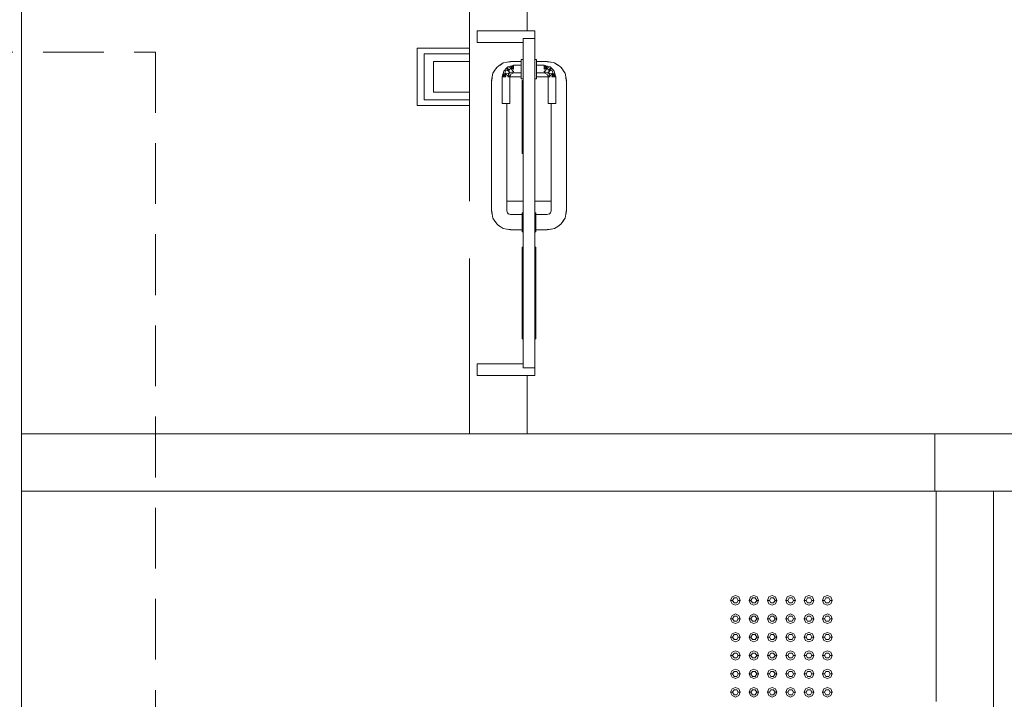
# Model space of a CAD drawing. Header units: millimetres. Extents: x 321 to 585, y -277 to 9.
# Tile 629 of 656: x 391.71 to 396.85, y -125.27 to -121.72. Entities that reach past the tile are written whole.
import ezdxf

# ---------------------------------------------------------------- set-up
doc = ezdxf.new("R2010")
doc.units = ezdxf.units.MM
doc.header["$MEASUREMENT"] = 0
doc.linetypes.add('HIDDEN2', pattern=[0.47625, 0.3175, -0.15875])
for name, color, linetype, lineweight in [('DI-Detalhes', 5, 'HIDDEN2', 9), ('IFC-Elemento construtivo genérico-Contorno', 253, 'Continuous', 5), ('IFC-Elemento terminal-Contorno', 253, 'Continuous', 5), ('IFC-Pilar-Contorno', 83, 'Continuous', 5), ('IFC-Porta-Contorno', 142, 'Continuous', 5), ('IFC-Viga-Contorno', 66, 'Continuous', 5)]:
    doc.layers.add(name, color=color, linetype=linetype, lineweight=lineweight)

msp = doc.modelspace()

# ---------------------------------------------------------------- linework, layer by layer
at = {"layer": 'DI-Detalhes'}
msp.add_lwpolyline([(386.5949, -121.8892), (392.42, -121.8892), (392.42, -129.5194), (386.5949, -129.5194), (386.5949, -121.8892)], dxfattribs=at)
at = {"layer": 'IFC-Elemento construtivo genérico-Contorno', "lineweight": 5}
for p, q in [((395.4244, -124.7546), (395.4317, -124.7369)), ((395.4317, -124.7369), (395.4494, -124.7296)), ((395.4344, -124.7546), (395.4419, -124.7416)), ((395.4419, -124.7416), (395.4569, -124.7416)), ((395.4494, -124.7296), (395.4671, -124.7369)), ((395.4569, -124.7416), (395.4644, -124.7546)), ((395.4671, -124.7369), (395.4744, -124.7546)), ((395.5204, -124.7546), (395.5277, -124.7369)), ((395.5277, -124.7369), (395.5454, -124.7296)), ((395.5304, -124.7546), (395.5379, -124.7416)), ((395.5379, -124.7416), (395.5529, -124.7416)), ((395.5454, -124.7296), (395.5631, -124.7369)), ((395.5529, -124.7416), (395.5604, -124.7546)), ((395.5631, -124.7369), (395.5704, -124.7546)), ((395.6164, -124.7546), (395.6237, -124.7369)), ((395.6237, -124.7369), (395.6414, -124.7296)), ((395.6264, -124.7546), (395.6339, -124.7416)), ((395.6339, -124.7416), (395.6489, -124.7416)), ((395.6414, -124.7296), (395.6591, -124.7369)), ((395.6489, -124.7416), (395.6564, -124.7546)), ((395.6591, -124.7369), (395.6664, -124.7546)), ((395.7124, -124.7546), (395.7197, -124.7369)), ((395.7197, -124.7369), (395.7374, -124.7296)), ((395.7224, -124.7546), (395.7299, -124.7416)), ((395.7299, -124.7416), (395.7449, -124.7416)), ((395.7374, -124.7296), (395.7551, -124.7369)), ((395.7449, -124.7416), (395.7524, -124.7546)), ((395.7551, -124.7369), (395.7624, -124.7546)), ((395.8084, -124.7546), (395.8157, -124.7369)), ((395.8157, -124.7369), (395.8334, -124.7296)), ((395.8184, -124.7546), (395.8259, -124.7416)), ((395.8259, -124.7416), (395.8409, -124.7416)), ((395.8334, -124.7296), (395.8511, -124.7369)), ((395.8409, -124.7416), (395.8484, -124.7546)), ((395.8511, -124.7369), (395.8584, -124.7546)), ((395.9044, -124.7546), (395.9117, -124.7369)), ((395.9117, -124.7369), (395.9294, -124.7296)), ((395.9144, -124.7546), (395.9219, -124.7416)), ((395.9219, -124.7416), (395.9369, -124.7416)), ((395.9294, -124.7296), (395.9471, -124.7369)), ((395.9369, -124.7416), (395.9444, -124.7546)), ((395.9471, -124.7369), (395.9544, -124.7546)), ((395.4244, -124.7546), (395.4344, -124.7546)), ((395.4244, -124.7546), (395.4317, -124.7723)), ((395.4317, -124.7723), (395.4494, -124.7796)), ((395.4344, -124.7546), (395.4419, -124.7676)), ((395.4419, -124.7676), (395.4569, -124.7676)), ((395.4494, -124.7796), (395.4671, -124.7723)), ((395.4569, -124.7676), (395.4644, -124.7546)), ((395.4644, -124.7546), (395.4744, -124.7546)), ((395.4671, -124.7723), (395.4744, -124.7546)), ((395.5204, -124.7546), (395.5304, -124.7546)), ((395.5204, -124.7546), (395.5277, -124.7723)), ((395.5277, -124.7723), (395.5454, -124.7796)), ((395.5304, -124.7546), (395.5379, -124.7676)), ((395.5379, -124.7676), (395.5529, -124.7676)), ((395.5454, -124.7796), (395.5631, -124.7723)), ((395.5529, -124.7676), (395.5604, -124.7546)), ((395.5604, -124.7546), (395.5704, -124.7546)), ((395.5631, -124.7723), (395.5704, -124.7546)), ((395.6164, -124.7546), (395.6264, -124.7546)), ((395.6164, -124.7546), (395.6237, -124.7723)), ((395.6237, -124.7723), (395.6414, -124.7796)), ((395.6264, -124.7546), (395.6339, -124.7676)), ((395.6339, -124.7676), (395.6489, -124.7676)), ((395.6414, -124.7796), (395.6591, -124.7723)), ((395.6489, -124.7676), (395.6564, -124.7546)), ((395.6564, -124.7546), (395.6664, -124.7546)), ((395.6591, -124.7723), (395.6664, -124.7546)), ((395.7124, -124.7546), (395.7224, -124.7546)), ((395.7124, -124.7546), (395.7197, -124.7723)), ((395.7197, -124.7723), (395.7374, -124.7796)), ((395.7224, -124.7546), (395.7299, -124.7676)), ((395.7299, -124.7676), (395.7449, -124.7676)), ((395.7374, -124.7796), (395.7551, -124.7723)), ((395.7449, -124.7676), (395.7524, -124.7546)), ((395.7524, -124.7546), (395.7624, -124.7546)), ((395.7551, -124.7723), (395.7624, -124.7546)), ((395.8084, -124.7546), (395.8184, -124.7546)), ((395.8084, -124.7546), (395.8157, -124.7723)), ((395.8157, -124.7723), (395.8334, -124.7796)), ((395.8184, -124.7546), (395.8259, -124.7676)), ((395.8259, -124.7676), (395.8409, -124.7676)), ((395.8334, -124.7796), (395.8511, -124.7723)), ((395.8409, -124.7676), (395.8484, -124.7546)), ((395.8484, -124.7546), (395.8584, -124.7546)), ((395.8511, -124.7723), (395.8584, -124.7546)), ((395.9044, -124.7546), (395.9144, -124.7546)), ((395.9044, -124.7546), (395.9117, -124.7723)), ((395.9117, -124.7723), (395.9294, -124.7796)), ((395.9144, -124.7546), (395.9219, -124.7676)), ((395.9219, -124.7676), (395.9369, -124.7676)), ((395.9294, -124.7796), (395.9471, -124.7723)), ((395.9369, -124.7676), (395.9444, -124.7546)), ((395.9444, -124.7546), (395.9544, -124.7546)), ((395.9471, -124.7723), (395.9544, -124.7546)), ((395.4244, -124.8506), (395.4317, -124.8329)), ((395.4244, -124.8506), (395.4344, -124.8506)), ((395.4244, -124.8506), (395.4317, -124.8683)), ((395.4317, -124.8329), (395.4494, -124.8256)), ((395.4344, -124.8506), (395.4419, -124.8376)), ((395.4344, -124.8506), (395.4419, -124.8636)), ((395.4419, -124.8376), (395.4569, -124.8376)), ((395.4494, -124.8256), (395.4671, -124.8329)), ((395.4569, -124.8376), (395.4644, -124.8506)), ((395.4569, -124.8636), (395.4644, -124.8506)), ((395.4644, -124.8506), (395.4744, -124.8506)), ((395.4671, -124.8329), (395.4744, -124.8506)), ((395.4671, -124.8683), (395.4744, -124.8506)), ((395.5204, -124.8506), (395.5277, -124.8329)), ((395.5204, -124.8506), (395.5304, -124.8506)), ((395.5204, -124.8506), (395.5277, -124.8683)), ((395.5277, -124.8329), (395.5454, -124.8256)), ((395.5304, -124.8506), (395.5379, -124.8376)), ((395.5304, -124.8506), (395.5379, -124.8636)), ((395.5379, -124.8376), (395.5529, -124.8376)), ((395.5454, -124.8256), (395.5631, -124.8329)), ((395.5529, -124.8376), (395.5604, -124.8506)), ((395.5529, -124.8636), (395.5604, -124.8506)), ((395.5604, -124.8506), (395.5704, -124.8506)), ((395.5631, -124.8329), (395.5704, -124.8506)), ((395.5631, -124.8683), (395.5704, -124.8506)), ((395.6164, -124.8506), (395.6237, -124.8329)), ((395.6164, -124.8506), (395.6264, -124.8506)), ((395.6164, -124.8506), (395.6237, -124.8683)), ((395.6237, -124.8329), (395.6414, -124.8256)), ((395.6264, -124.8506), (395.6339, -124.8376)), ((395.6264, -124.8506), (395.6339, -124.8636)), ((395.6339, -124.8376), (395.6489, -124.8376)), ((395.6414, -124.8256), (395.6591, -124.8329)), ((395.6489, -124.8376), (395.6564, -124.8506)), ((395.6489, -124.8636), (395.6564, -124.8506)), ((395.6564, -124.8506), (395.6664, -124.8506)), ((395.6591, -124.8329), (395.6664, -124.8506)), ((395.6591, -124.8683), (395.6664, -124.8506)), ((395.7124, -124.8506), (395.7197, -124.8329)), ((395.7124, -124.8506), (395.7224, -124.8506)), ((395.7124, -124.8506), (395.7197, -124.8683)), ((395.7197, -124.8329), (395.7374, -124.8256)), ((395.7224, -124.8506), (395.7299, -124.8376)), ((395.7224, -124.8506), (395.7299, -124.8636)), ((395.7299, -124.8376), (395.7449, -124.8376)), ((395.7374, -124.8256), (395.7551, -124.8329)), ((395.7449, -124.8376), (395.7524, -124.8506)), ((395.7449, -124.8636), (395.7524, -124.8506)), ((395.7524, -124.8506), (395.7624, -124.8506)), ((395.7551, -124.8329), (395.7624, -124.8506)), ((395.7551, -124.8683), (395.7624, -124.8506)), ((395.8084, -124.8506), (395.8157, -124.8329)), ((395.8084, -124.8506), (395.8184, -124.8506)), ((395.8084, -124.8506), (395.8157, -124.8683)), ((395.8157, -124.8329), (395.8334, -124.8256)), ((395.8184, -124.8506), (395.8259, -124.8376)), ((395.8184, -124.8506), (395.8259, -124.8636)), ((395.8259, -124.8376), (395.8409, -124.8376)), ((395.8334, -124.8256), (395.8511, -124.8329)), ((395.8409, -124.8376), (395.8484, -124.8506)), ((395.8409, -124.8636), (395.8484, -124.8506)), ((395.8484, -124.8506), (395.8584, -124.8506)), ((395.8511, -124.8329), (395.8584, -124.8506)), ((395.8511, -124.8683), (395.8584, -124.8506)), ((395.9044, -124.8506), (395.9117, -124.8329)), ((395.9044, -124.8506), (395.9144, -124.8506)), ((395.9044, -124.8506), (395.9117, -124.8683)), ((395.9117, -124.8329), (395.9294, -124.8256)), ((395.9144, -124.8506), (395.9219, -124.8376)), ((395.9144, -124.8506), (395.9219, -124.8636)), ((395.9219, -124.8376), (395.9369, -124.8376)), ((395.9294, -124.8256), (395.9471, -124.8329)), ((395.9369, -124.8376), (395.9444, -124.8506)), ((395.9369, -124.8636), (395.9444, -124.8506)), ((395.9444, -124.8506), (395.9544, -124.8506)), ((395.9471, -124.8329), (395.9544, -124.8506)), ((395.9471, -124.8683), (395.9544, -124.8506)), ((395.4317, -124.8683), (395.4494, -124.8756)), ((395.4419, -124.8636), (395.4569, -124.8636)), ((395.4494, -124.8756), (395.4671, -124.8683)), ((395.5277, -124.8683), (395.5454, -124.8756)), ((395.5379, -124.8636), (395.5529, -124.8636)), ((395.5454, -124.8756), (395.5631, -124.8683)), ((395.6237, -124.8683), (395.6414, -124.8756)), ((395.6339, -124.8636), (395.6489, -124.8636)), ((395.6414, -124.8756), (395.6591, -124.8683)), ((395.7197, -124.8683), (395.7374, -124.8756)), ((395.7299, -124.8636), (395.7449, -124.8636)), ((395.7374, -124.8756), (395.7551, -124.8683)), ((395.8157, -124.8683), (395.8334, -124.8756)), ((395.8259, -124.8636), (395.8409, -124.8636)), ((395.8334, -124.8756), (395.8511, -124.8683)), ((395.9117, -124.8683), (395.9294, -124.8756)), ((395.9219, -124.8636), (395.9369, -124.8636)), ((395.9294, -124.8756), (395.9471, -124.8683)), ((395.4244, -124.9466), (395.4317, -124.9289)), ((395.4244, -124.9466), (395.4344, -124.9466)), ((395.4244, -124.9466), (395.4317, -124.9643)), ((395.4317, -124.9289), (395.4494, -124.9216)), ((395.4344, -124.9466), (395.4419, -124.9336)), ((395.4344, -124.9466), (395.4419, -124.9596)), ((395.4419, -124.9336), (395.4569, -124.9336)), ((395.4494, -124.9216), (395.4671, -124.9289)), ((395.4569, -124.9336), (395.4644, -124.9466)), ((395.4569, -124.9596), (395.4644, -124.9466)), ((395.4644, -124.9466), (395.4744, -124.9466)), ((395.4671, -124.9289), (395.4744, -124.9466)), ((395.4671, -124.9643), (395.4744, -124.9466)), ((395.5204, -124.9466), (395.5277, -124.9289)), ((395.5204, -124.9466), (395.5304, -124.9466)), ((395.5204, -124.9466), (395.5277, -124.9643)), ((395.5277, -124.9289), (395.5454, -124.9216)), ((395.5304, -124.9466), (395.5379, -124.9336)), ((395.5304, -124.9466), (395.5379, -124.9596)), ((395.5379, -124.9336), (395.5529, -124.9336)), ((395.5454, -124.9216), (395.5631, -124.9289)), ((395.5529, -124.9336), (395.5604, -124.9466)), ((395.5529, -124.9596), (395.5604, -124.9466)), ((395.5604, -124.9466), (395.5704, -124.9466)), ((395.5631, -124.9289), (395.5704, -124.9466)), ((395.5631, -124.9643), (395.5704, -124.9466)), ((395.6164, -124.9466), (395.6237, -124.9289)), ((395.6164, -124.9466), (395.6264, -124.9466)), ((395.6164, -124.9466), (395.6237, -124.9643)), ((395.6237, -124.9289), (395.6414, -124.9216)), ((395.6264, -124.9466), (395.6339, -124.9336)), ((395.6264, -124.9466), (395.6339, -124.9596)), ((395.6339, -124.9336), (395.6489, -124.9336)), ((395.6414, -124.9216), (395.6591, -124.9289)), ((395.6489, -124.9336), (395.6564, -124.9466)), ((395.6489, -124.9596), (395.6564, -124.9466)), ((395.6564, -124.9466), (395.6664, -124.9466)), ((395.6591, -124.9289), (395.6664, -124.9466)), ((395.6591, -124.9643), (395.6664, -124.9466)), ((395.7124, -124.9466), (395.7197, -124.9289)), ((395.7124, -124.9466), (395.7224, -124.9466)), ((395.7124, -124.9466), (395.7197, -124.9643)), ((395.7197, -124.9289), (395.7374, -124.9216)), ((395.7224, -124.9466), (395.7299, -124.9336)), ((395.7224, -124.9466), (395.7299, -124.9596)), ((395.7299, -124.9336), (395.7449, -124.9336)), ((395.7374, -124.9216), (395.7551, -124.9289)), ((395.7449, -124.9336), (395.7524, -124.9466)), ((395.7449, -124.9596), (395.7524, -124.9466)), ((395.7524, -124.9466), (395.7624, -124.9466)), ((395.7551, -124.9289), (395.7624, -124.9466)), ((395.7551, -124.9643), (395.7624, -124.9466)), ((395.8084, -124.9466), (395.8157, -124.9289)), ((395.8084, -124.9466), (395.8184, -124.9466)), ((395.8084, -124.9466), (395.8157, -124.9643)), ((395.8157, -124.9289), (395.8334, -124.9216)), ((395.8184, -124.9466), (395.8259, -124.9336)), ((395.8184, -124.9466), (395.8259, -124.9596)), ((395.8259, -124.9336), (395.8409, -124.9336)), ((395.8334, -124.9216), (395.8511, -124.9289)), ((395.8409, -124.9336), (395.8484, -124.9466)), ((395.8409, -124.9596), (395.8484, -124.9466)), ((395.8484, -124.9466), (395.8584, -124.9466)), ((395.8511, -124.9289), (395.8584, -124.9466)), ((395.8511, -124.9643), (395.8584, -124.9466)), ((395.9044, -124.9466), (395.9117, -124.9289)), ((395.9044, -124.9466), (395.9144, -124.9466)), ((395.9044, -124.9466), (395.9117, -124.9643)), ((395.9117, -124.9289), (395.9294, -124.9216)), ((395.9144, -124.9466), (395.9219, -124.9336)), ((395.9144, -124.9466), (395.9219, -124.9596)), ((395.9219, -124.9336), (395.9369, -124.9336)), ((395.9294, -124.9216), (395.9471, -124.9289)), ((395.9369, -124.9336), (395.9444, -124.9466)), ((395.9369, -124.9596), (395.9444, -124.9466)), ((395.9444, -124.9466), (395.9544, -124.9466)), ((395.9471, -124.9289), (395.9544, -124.9466)), ((395.9471, -124.9643), (395.9544, -124.9466)), ((395.4317, -124.9643), (395.4494, -124.9716)), ((395.4419, -124.9596), (395.4569, -124.9596)), ((395.4494, -124.9716), (395.4671, -124.9643)), ((395.5277, -124.9643), (395.5454, -124.9716)), ((395.5379, -124.9596), (395.5529, -124.9596)), ((395.5454, -124.9716), (395.5631, -124.9643)), ((395.6237, -124.9643), (395.6414, -124.9716)), ((395.6339, -124.9596), (395.6489, -124.9596)), ((395.6414, -124.9716), (395.6591, -124.9643)), ((395.7197, -124.9643), (395.7374, -124.9716)), ((395.7299, -124.9596), (395.7449, -124.9596)), ((395.7374, -124.9716), (395.7551, -124.9643)), ((395.8157, -124.9643), (395.8334, -124.9716)), ((395.8259, -124.9596), (395.8409, -124.9596)), ((395.8334, -124.9716), (395.8511, -124.9643)), ((395.9117, -124.9643), (395.9294, -124.9716)), ((395.9219, -124.9596), (395.9369, -124.9596)), ((395.9294, -124.9716), (395.9471, -124.9643)), ((395.4244, -125.0426), (395.4317, -125.0249)), ((395.4244, -125.0426), (395.4344, -125.0426)), ((395.4244, -125.0426), (395.4317, -125.0603)), ((395.4317, -125.0249), (395.4494, -125.0176)), ((395.4344, -125.0426), (395.4419, -125.0296)), ((395.4344, -125.0426), (395.4419, -125.0556)), ((395.4419, -125.0296), (395.4569, -125.0296)), ((395.4419, -125.0556), (395.4569, -125.0556)), ((395.4494, -125.0176), (395.4671, -125.0249)), ((395.4569, -125.0296), (395.4644, -125.0426)), ((395.4569, -125.0556), (395.4644, -125.0426)), ((395.4644, -125.0426), (395.4744, -125.0426)), ((395.4671, -125.0249), (395.4744, -125.0426)), ((395.4671, -125.0603), (395.4744, -125.0426)), ((395.5204, -125.0426), (395.5277, -125.0249)), ((395.5204, -125.0426), (395.5304, -125.0426)), ((395.5204, -125.0426), (395.5277, -125.0603)), ((395.5277, -125.0249), (395.5454, -125.0176)), ((395.5304, -125.0426), (395.5379, -125.0296)), ((395.5304, -125.0426), (395.5379, -125.0556)), ((395.5379, -125.0296), (395.5529, -125.0296)), ((395.5379, -125.0556), (395.5529, -125.0556)), ((395.5454, -125.0176), (395.5631, -125.0249)), ((395.5529, -125.0296), (395.5604, -125.0426)), ((395.5529, -125.0556), (395.5604, -125.0426)), ((395.5604, -125.0426), (395.5704, -125.0426)), ((395.5631, -125.0249), (395.5704, -125.0426)), ((395.5631, -125.0603), (395.5704, -125.0426)), ((395.6164, -125.0426), (395.6237, -125.0249)), ((395.6164, -125.0426), (395.6264, -125.0426)), ((395.6164, -125.0426), (395.6237, -125.0603)), ((395.6237, -125.0249), (395.6414, -125.0176)), ((395.6264, -125.0426), (395.6339, -125.0296)), ((395.6264, -125.0426), (395.6339, -125.0556)), ((395.6339, -125.0296), (395.6489, -125.0296)), ((395.6339, -125.0556), (395.6489, -125.0556)), ((395.6414, -125.0176), (395.6591, -125.0249)), ((395.6489, -125.0296), (395.6564, -125.0426)), ((395.6489, -125.0556), (395.6564, -125.0426)), ((395.6564, -125.0426), (395.6664, -125.0426)), ((395.6591, -125.0249), (395.6664, -125.0426)), ((395.6591, -125.0603), (395.6664, -125.0426)), ((395.7124, -125.0426), (395.7197, -125.0249)), ((395.7124, -125.0426), (395.7224, -125.0426)), ((395.7124, -125.0426), (395.7197, -125.0603)), ((395.7197, -125.0249), (395.7374, -125.0176)), ((395.7224, -125.0426), (395.7299, -125.0296)), ((395.7224, -125.0426), (395.7299, -125.0556)), ((395.7299, -125.0296), (395.7449, -125.0296)), ((395.7299, -125.0556), (395.7449, -125.0556)), ((395.7374, -125.0176), (395.7551, -125.0249)), ((395.7449, -125.0296), (395.7524, -125.0426)), ((395.7449, -125.0556), (395.7524, -125.0426)), ((395.7524, -125.0426), (395.7624, -125.0426)), ((395.7551, -125.0249), (395.7624, -125.0426)), ((395.7551, -125.0603), (395.7624, -125.0426)), ((395.8084, -125.0426), (395.8157, -125.0249)), ((395.8084, -125.0426), (395.8184, -125.0426)), ((395.8084, -125.0426), (395.8157, -125.0603)), ((395.8157, -125.0249), (395.8334, -125.0176)), ((395.8184, -125.0426), (395.8259, -125.0296)), ((395.8184, -125.0426), (395.8259, -125.0556)), ((395.8259, -125.0296), (395.8409, -125.0296)), ((395.8259, -125.0556), (395.8409, -125.0556)), ((395.8334, -125.0176), (395.8511, -125.0249)), ((395.8409, -125.0296), (395.8484, -125.0426)), ((395.8409, -125.0556), (395.8484, -125.0426)), ((395.8484, -125.0426), (395.8584, -125.0426)), ((395.8511, -125.0249), (395.8584, -125.0426)), ((395.8511, -125.0603), (395.8584, -125.0426)), ((395.9044, -125.0426), (395.9117, -125.0249)), ((395.9044, -125.0426), (395.9144, -125.0426)), ((395.9044, -125.0426), (395.9117, -125.0603)), ((395.9117, -125.0249), (395.9294, -125.0176)), ((395.9144, -125.0426), (395.9219, -125.0296)), ((395.9144, -125.0426), (395.9219, -125.0556)), ((395.9219, -125.0296), (395.9369, -125.0296)), ((395.9219, -125.0556), (395.9369, -125.0556)), ((395.9294, -125.0176), (395.9471, -125.0249)), ((395.9369, -125.0296), (395.9444, -125.0426)), ((395.9369, -125.0556), (395.9444, -125.0426)), ((395.9444, -125.0426), (395.9544, -125.0426)), ((395.9471, -125.0249), (395.9544, -125.0426)), ((395.9471, -125.0603), (395.9544, -125.0426)), ((395.4317, -125.0603), (395.4494, -125.0676)), ((395.4494, -125.0676), (395.4671, -125.0603)), ((395.5277, -125.0603), (395.5454, -125.0676)), ((395.5454, -125.0676), (395.5631, -125.0603)), ((395.6237, -125.0603), (395.6414, -125.0676)), ((395.6414, -125.0676), (395.6591, -125.0603)), ((395.7197, -125.0603), (395.7374, -125.0676)), ((395.7374, -125.0676), (395.7551, -125.0603)), ((395.8157, -125.0603), (395.8334, -125.0676)), ((395.8334, -125.0676), (395.8511, -125.0603)), ((395.9117, -125.0603), (395.9294, -125.0676)), ((395.9294, -125.0676), (395.9471, -125.0603)), ((395.4244, -125.1386), (395.4317, -125.1209)), ((395.4244, -125.1386), (395.4344, -125.1386)), ((395.4244, -125.1386), (395.4317, -125.1563)), ((395.4317, -125.1209), (395.4494, -125.1136)), ((395.4317, -125.1563), (395.4494, -125.1636)), ((395.4344, -125.1386), (395.4419, -125.1256)), ((395.4344, -125.1386), (395.4419, -125.1516)), ((395.4419, -125.1256), (395.4569, -125.1256)), ((395.4419, -125.1516), (395.4569, -125.1516)), ((395.4494, -125.1136), (395.4671, -125.1209)), ((395.4494, -125.1636), (395.4671, -125.1563)), ((395.4569, -125.1256), (395.4644, -125.1386)), ((395.4569, -125.1516), (395.4644, -125.1386)), ((395.4644, -125.1386), (395.4744, -125.1386)), ((395.4671, -125.1209), (395.4744, -125.1386)), ((395.4671, -125.1563), (395.4744, -125.1386)), ((395.5204, -125.1386), (395.5277, -125.1209)), ((395.5204, -125.1386), (395.5304, -125.1386)), ((395.5204, -125.1386), (395.5277, -125.1563)), ((395.5277, -125.1209), (395.5454, -125.1136)), ((395.5277, -125.1563), (395.5454, -125.1636)), ((395.5304, -125.1386), (395.5379, -125.1256)), ((395.5304, -125.1386), (395.5379, -125.1516)), ((395.5379, -125.1256), (395.5529, -125.1256)), ((395.5379, -125.1516), (395.5529, -125.1516)), ((395.5454, -125.1136), (395.5631, -125.1209)), ((395.5454, -125.1636), (395.5631, -125.1563)), ((395.5529, -125.1256), (395.5604, -125.1386)), ((395.5529, -125.1516), (395.5604, -125.1386)), ((395.5604, -125.1386), (395.5704, -125.1386)), ((395.5631, -125.1209), (395.5704, -125.1386)), ((395.5631, -125.1563), (395.5704, -125.1386)), ((395.6164, -125.1386), (395.6237, -125.1209)), ((395.6164, -125.1386), (395.6264, -125.1386)), ((395.6164, -125.1386), (395.6237, -125.1563)), ((395.6237, -125.1209), (395.6414, -125.1136)), ((395.6237, -125.1563), (395.6414, -125.1636)), ((395.6264, -125.1386), (395.6339, -125.1256)), ((395.6264, -125.1386), (395.6339, -125.1516)), ((395.6339, -125.1256), (395.6489, -125.1256)), ((395.6339, -125.1516), (395.6489, -125.1516)), ((395.6414, -125.1136), (395.6591, -125.1209)), ((395.6414, -125.1636), (395.6591, -125.1563)), ((395.6489, -125.1256), (395.6564, -125.1386)), ((395.6489, -125.1516), (395.6564, -125.1386)), ((395.6564, -125.1386), (395.6664, -125.1386)), ((395.6591, -125.1209), (395.6664, -125.1386)), ((395.6591, -125.1563), (395.6664, -125.1386)), ((395.7124, -125.1386), (395.7197, -125.1209)), ((395.7124, -125.1386), (395.7224, -125.1386)), ((395.7124, -125.1386), (395.7197, -125.1563)), ((395.7197, -125.1209), (395.7374, -125.1136)), ((395.7197, -125.1563), (395.7374, -125.1636)), ((395.7224, -125.1386), (395.7299, -125.1256)), ((395.7224, -125.1386), (395.7299, -125.1516)), ((395.7299, -125.1256), (395.7449, -125.1256)), ((395.7299, -125.1516), (395.7449, -125.1516)), ((395.7374, -125.1136), (395.7551, -125.1209)), ((395.7374, -125.1636), (395.7551, -125.1563)), ((395.7449, -125.1256), (395.7524, -125.1386)), ((395.7449, -125.1516), (395.7524, -125.1386)), ((395.7524, -125.1386), (395.7624, -125.1386)), ((395.7551, -125.1209), (395.7624, -125.1386)), ((395.7551, -125.1563), (395.7624, -125.1386)), ((395.8084, -125.1386), (395.8157, -125.1209)), ((395.8084, -125.1386), (395.8184, -125.1386)), ((395.8084, -125.1386), (395.8157, -125.1563)), ((395.8157, -125.1209), (395.8334, -125.1136)), ((395.8157, -125.1563), (395.8334, -125.1636)), ((395.8184, -125.1386), (395.8259, -125.1256)), ((395.8184, -125.1386), (395.8259, -125.1516)), ((395.8259, -125.1256), (395.8409, -125.1256)), ((395.8259, -125.1516), (395.8409, -125.1516)), ((395.8334, -125.1136), (395.8511, -125.1209)), ((395.8334, -125.1636), (395.8511, -125.1563)), ((395.8409, -125.1256), (395.8484, -125.1386)), ((395.8409, -125.1516), (395.8484, -125.1386)), ((395.8484, -125.1386), (395.8584, -125.1386)), ((395.8511, -125.1209), (395.8584, -125.1386)), ((395.8511, -125.1563), (395.8584, -125.1386)), ((395.9044, -125.1386), (395.9117, -125.1209)), ((395.9044, -125.1386), (395.9144, -125.1386)), ((395.9044, -125.1386), (395.9117, -125.1563)), ((395.9117, -125.1209), (395.9294, -125.1136)), ((395.9117, -125.1563), (395.9294, -125.1636)), ((395.9144, -125.1386), (395.9219, -125.1256)), ((395.9144, -125.1386), (395.9219, -125.1516)), ((395.9219, -125.1256), (395.9369, -125.1256)), ((395.9219, -125.1516), (395.9369, -125.1516)), ((395.9294, -125.1136), (395.9471, -125.1209)), ((395.9294, -125.1636), (395.9471, -125.1563)), ((395.9369, -125.1256), (395.9444, -125.1386)), ((395.9369, -125.1516), (395.9444, -125.1386)), ((395.9444, -125.1386), (395.9544, -125.1386)), ((395.9471, -125.1209), (395.9544, -125.1386)), ((395.9471, -125.1563), (395.9544, -125.1386)), ((395.4317, -125.2169), (395.4494, -125.2096)), ((395.4494, -125.2096), (395.4671, -125.2169)), ((395.5277, -125.2169), (395.5454, -125.2096)), ((395.5454, -125.2096), (395.5631, -125.2169)), ((395.6237, -125.2169), (395.6414, -125.2096)), ((395.6414, -125.2096), (395.6591, -125.2169)), ((395.7197, -125.2169), (395.7374, -125.2096)), ((395.7374, -125.2096), (395.7551, -125.2169)), ((395.8157, -125.2169), (395.8334, -125.2096)), ((395.8334, -125.2096), (395.8511, -125.2169)), ((395.9117, -125.2169), (395.9294, -125.2096)), ((395.9294, -125.2096), (395.9471, -125.2169)), ((395.4244, -125.2346), (395.4317, -125.2169)), ((395.4244, -125.2346), (395.4344, -125.2346)), ((395.4244, -125.2346), (395.4317, -125.2523)), ((395.4317, -125.2523), (395.4494, -125.2596)), ((395.4344, -125.2346), (395.4419, -125.2216)), ((395.4344, -125.2346), (395.4419, -125.2476)), ((395.4419, -125.2216), (395.4569, -125.2216)), ((395.4419, -125.2476), (395.4569, -125.2476)), ((395.4494, -125.2596), (395.4671, -125.2523)), ((395.4569, -125.2216), (395.4644, -125.2346)), ((395.4569, -125.2476), (395.4644, -125.2346)), ((395.4644, -125.2346), (395.4744, -125.2346)), ((395.4671, -125.2169), (395.4744, -125.2346)), ((395.4671, -125.2523), (395.4744, -125.2346)), ((395.5204, -125.2346), (395.5277, -125.2169)), ((395.5204, -125.2346), (395.5304, -125.2346)), ((395.5204, -125.2346), (395.5277, -125.2523)), ((395.5277, -125.2523), (395.5454, -125.2596)), ((395.5304, -125.2346), (395.5379, -125.2216)), ((395.5304, -125.2346), (395.5379, -125.2476)), ((395.5379, -125.2216), (395.5529, -125.2216)), ((395.5379, -125.2476), (395.5529, -125.2476)), ((395.5454, -125.2596), (395.5631, -125.2523)), ((395.5529, -125.2216), (395.5604, -125.2346)), ((395.5529, -125.2476), (395.5604, -125.2346)), ((395.5604, -125.2346), (395.5704, -125.2346)), ((395.5631, -125.2169), (395.5704, -125.2346)), ((395.5631, -125.2523), (395.5704, -125.2346)), ((395.6164, -125.2346), (395.6237, -125.2169)), ((395.6164, -125.2346), (395.6264, -125.2346)), ((395.6164, -125.2346), (395.6237, -125.2523)), ((395.6237, -125.2523), (395.6414, -125.2596)), ((395.6264, -125.2346), (395.6339, -125.2216)), ((395.6264, -125.2346), (395.6339, -125.2476)), ((395.6339, -125.2216), (395.6489, -125.2216)), ((395.6339, -125.2476), (395.6489, -125.2476)), ((395.6414, -125.2596), (395.6591, -125.2523)), ((395.6489, -125.2216), (395.6564, -125.2346)), ((395.6489, -125.2476), (395.6564, -125.2346)), ((395.6564, -125.2346), (395.6664, -125.2346)), ((395.6591, -125.2169), (395.6664, -125.2346)), ((395.6591, -125.2523), (395.6664, -125.2346)), ((395.7124, -125.2346), (395.7197, -125.2169)), ((395.7124, -125.2346), (395.7224, -125.2346)), ((395.7124, -125.2346), (395.7197, -125.2523)), ((395.7197, -125.2523), (395.7374, -125.2596)), ((395.7224, -125.2346), (395.7299, -125.2216)), ((395.7224, -125.2346), (395.7299, -125.2476)), ((395.7299, -125.2216), (395.7449, -125.2216)), ((395.7299, -125.2476), (395.7449, -125.2476)), ((395.7374, -125.2596), (395.7551, -125.2523)), ((395.7449, -125.2216), (395.7524, -125.2346)), ((395.7449, -125.2476), (395.7524, -125.2346)), ((395.7524, -125.2346), (395.7624, -125.2346)), ((395.7551, -125.2169), (395.7624, -125.2346)), ((395.7551, -125.2523), (395.7624, -125.2346)), ((395.8084, -125.2346), (395.8157, -125.2169)), ((395.8084, -125.2346), (395.8184, -125.2346)), ((395.8084, -125.2346), (395.8157, -125.2523)), ((395.8157, -125.2523), (395.8334, -125.2596)), ((395.8184, -125.2346), (395.8259, -125.2216)), ((395.8184, -125.2346), (395.8259, -125.2476)), ((395.8259, -125.2216), (395.8409, -125.2216)), ((395.8259, -125.2476), (395.8409, -125.2476)), ((395.8334, -125.2596), (395.8511, -125.2523)), ((395.8409, -125.2216), (395.8484, -125.2346)), ((395.8409, -125.2476), (395.8484, -125.2346)), ((395.8484, -125.2346), (395.8584, -125.2346)), ((395.8511, -125.2169), (395.8584, -125.2346)), ((395.8511, -125.2523), (395.8584, -125.2346)), ((395.9044, -125.2346), (395.9117, -125.2169)), ((395.9044, -125.2346), (395.9144, -125.2346)), ((395.9044, -125.2346), (395.9117, -125.2523)), ((395.9117, -125.2523), (395.9294, -125.2596)), ((395.9144, -125.2346), (395.9219, -125.2216)), ((395.9144, -125.2346), (395.9219, -125.2476)), ((395.9219, -125.2216), (395.9369, -125.2216)), ((395.9219, -125.2476), (395.9369, -125.2476)), ((395.9294, -125.2596), (395.9471, -125.2523)), ((395.9369, -125.2216), (395.9444, -125.2346)), ((395.9369, -125.2476), (395.9444, -125.2346)), ((395.9444, -125.2346), (395.9544, -125.2346)), ((395.9471, -125.2169), (395.9544, -125.2346)), ((395.9471, -125.2523), (395.9544, -125.2346))]:
    msp.add_line(p, q, dxfattribs=at)
at = {"layer": 'IFC-Elemento terminal-Contorno', "color": 7, "lineweight": 5}
for p, q in [((393.788, -122.1684), (393.788, -121.8684)), ((393.788, -121.8684), (394.0609, -121.8684)), ((393.823, -122.1384), (393.823, -121.8984)), ((393.823, -121.8984), (394.0609, -121.8984)), ((393.873, -122.0984), (393.873, -121.9384)), ((393.873, -121.9384), (394.0609, -121.9384)), ((393.873, -122.0984), (394.0609, -122.0984)), ((393.788, -122.1684), (394.0609, -122.1684)), ((393.823, -122.1384), (394.0609, -122.1384))]:
    msp.add_line(p, q, dxfattribs=at)
at = {"layer": 'IFC-Pilar-Contorno', "color": 7, "lineweight": 5}
for p, q in [((396.4914, -123.933), (396.4914, -123.8838)), ((396.4914, -123.8838), (396.6372, -123.8838)), ((396.6372, -123.8838), (396.9095, -123.8838)), ((396.4914, -124.0964), (396.4914, -123.933)), ((396.4914, -124.1838), (396.4914, -124.0964)), ((396.4914, -124.1838), (396.5733, -124.1838)), ((396.5733, -124.1838), (396.7191, -124.1838)), ((396.7191, -124.1838), (396.9914, -124.1838))]:
    msp.add_line(p, q, dxfattribs=at)
at = {"layer": 'IFC-Porta-Contorno', "color": 7, "lineweight": 5}
for p, q in [((394.1009, -121.8353), (394.1009, -121.7786)), ((394.1009, -121.7786), (394.1215, -121.7786)), ((394.1215, -121.7786), (394.4009, -121.7786)), ((394.4009, -121.8162), (394.4009, -121.7786)), ((394.4009, -121.8186), (394.4009, -121.8162)), ((394.1009, -121.8386), (394.1009, -121.8353)), ((394.1009, -121.8386), (394.3277, -121.8386)), ((394.3277, -121.8386), (394.3409, -121.8386)), ((394.3409, -121.9203), (394.3409, -121.8186)), ((394.3409, -121.8186), (394.3974, -121.8186)), ((394.3974, -121.8186), (394.4009, -121.8186)), ((394.4009, -121.9203), (394.4009, -121.8186)), ((394.3409, -122.1071), (394.3409, -121.9203)), ((394.4009, -122.1071), (394.4009, -121.9203)), ((394.1943, -121.9811), (394.2042, -121.9679)), ((394.198, -121.9762), (394.2042, -121.9679)), ((394.2042, -121.9679), (394.2137, -121.9608)), ((394.2137, -121.9608), (394.2262, -121.9532)), ((394.2204, -121.957), (394.2367, -121.9462)), ((394.2367, -121.9462), (394.2563, -121.9422)), ((394.2499, -121.9776), (394.2554, -121.9721)), ((394.2554, -121.9424), (394.2749, -121.9386)), ((394.2554, -121.9424), (394.2578, -121.942)), ((394.2554, -121.9721), (394.2609, -121.9666)), ((394.2554, -121.9721), (394.2569, -121.9833)), ((394.2554, -121.9721), (394.2698, -121.9834)), ((394.2563, -121.9422), (394.2574, -121.9421)), ((394.2578, -121.942), (394.2749, -121.9399)), ((394.2609, -121.9666), (394.2739, -121.9631)), ((394.2609, -121.9666), (394.2743, -121.972)), ((394.2698, -121.9834), (394.2743, -121.972)), ((394.2739, -121.9631), (394.2824, -121.9608)), ((394.2739, -121.9631), (394.2909, -121.9786)), ((394.2739, -121.9631), (394.2909, -121.9686)), ((394.2743, -121.972), (394.2909, -121.9927)), ((394.2743, -121.972), (394.2909, -121.9786)), ((394.2749, -121.9386), (394.3309, -121.9386)), ((394.2824, -121.9608), (394.2867, -121.9597)), ((394.2824, -121.9608), (394.2909, -121.9686)), ((394.2867, -121.9597), (394.2909, -121.9586)), ((394.2909, -121.9586), (394.3309, -121.9586)), ((394.2909, -121.9644), (394.2909, -121.9612)), ((394.2909, -121.9686), (394.2909, -121.9644)), ((394.2909, -121.9734), (394.2909, -121.9686)), ((394.3309, -121.9286), (394.3409, -121.9286)), ((394.3309, -121.9303), (394.3309, -121.9286)), ((394.3309, -121.9353), (394.3309, -121.9303)), ((394.3309, -121.9432), (394.3309, -121.9353)), ((394.3309, -121.9536), (394.3309, -121.9432)), ((394.3309, -121.9656), (394.3309, -121.9536)), ((394.3309, -121.9786), (394.3309, -121.9656)), ((394.4009, -121.9286), (394.4109, -121.9286)), ((394.4109, -121.9303), (394.4109, -121.9286)), ((394.4109, -121.9353), (394.4109, -121.9303)), ((394.4109, -121.9432), (394.4109, -121.9353)), ((394.4109, -121.9386), (394.4669, -121.9386)), ((394.4109, -121.9536), (394.4109, -121.9432)), ((394.4109, -121.9656), (394.4109, -121.9536)), ((394.4109, -121.9586), (394.4509, -121.9586)), ((394.4109, -121.9686), (394.4109, -121.9644)), ((394.4109, -121.9786), (394.4109, -121.9656)), ((394.4509, -121.9586), (394.4552, -121.9597)), ((394.4509, -121.9686), (394.4594, -121.9608)), ((394.4509, -121.9644), (394.4509, -121.9612)), ((394.4509, -121.9786), (394.4679, -121.9631)), ((394.4509, -121.9686), (394.4679, -121.9631)), ((394.4509, -121.9686), (394.4509, -121.9644)), ((394.4509, -121.9734), (394.4509, -121.9686)), ((394.4509, -121.9927), (394.4676, -121.972)), ((394.4509, -121.9786), (394.4676, -121.972)), ((394.4552, -121.9597), (394.4594, -121.9608)), ((394.4594, -121.9608), (394.4679, -121.9631)), ((394.4669, -121.9386), (394.4864, -121.9424)), ((394.4669, -121.9399), (394.4841, -121.942)), ((394.4676, -121.972), (394.4809, -121.9666)), ((394.4676, -121.972), (394.472, -121.9834)), ((394.4679, -121.9631), (394.4809, -121.9666)), ((394.472, -121.9834), (394.4864, -121.9721)), ((394.4809, -121.9666), (394.4864, -121.9721)), ((394.4841, -121.942), (394.4864, -121.9424)), ((394.4845, -121.9421), (394.4856, -121.9422)), ((394.485, -121.9833), (394.4864, -121.9721)), ((394.4856, -121.9422), (394.5052, -121.9462)), ((394.4864, -121.9721), (394.4919, -121.9776)), ((394.5052, -121.9462), (394.5214, -121.957)), ((394.5156, -121.9531), (394.5282, -121.9608)), ((394.5282, -121.9608), (394.5376, -121.9679)), ((394.5376, -121.9679), (394.5438, -121.9762)), ((394.5376, -121.9679), (394.5476, -121.9811)), ((394.1749, -122.0386), (394.1788, -122.0191)), ((394.1763, -122.0386), (394.1784, -122.0214)), ((394.1784, -122.0214), (394.1788, -122.0191)), ((394.1788, -122.0191), (394.1825, -122.0003)), ((394.1825, -122.0003), (394.1934, -121.9841)), ((394.1914, -121.987), (394.1943, -121.9811)), ((394.1934, -121.9841), (394.198, -121.9762)), ((394.2309, -122.0186), (394.2321, -122.0143)), ((394.2309, -122.1586), (394.2309, -122.0186)), ((394.2321, -122.0143), (394.2332, -122.0101)), ((394.2332, -122.0101), (394.2355, -122.0016)), ((394.2332, -122.0101), (394.2409, -122.0186)), ((394.2336, -122.0186), (394.2368, -122.0186)), ((394.2355, -122.0016), (394.239, -121.9886)), ((394.2355, -122.0016), (394.2409, -122.0186)), ((394.2355, -122.0016), (394.2509, -122.0186)), ((394.2368, -122.0186), (394.2409, -122.0186)), ((394.239, -121.9886), (394.2445, -121.9831)), ((394.2409, -122.0186), (394.2457, -122.0186)), ((394.2443, -122.0019), (394.249, -121.9877)), ((394.2443, -122.0019), (394.2619, -122)), ((394.2443, -122.0019), (394.2682, -122.0186)), ((394.2443, -122.0019), (394.2509, -122.0186)), ((394.2445, -121.9831), (394.2499, -121.9776)), ((394.2457, -122.0186), (394.2509, -122.0186)), ((394.249, -121.9877), (394.2569, -121.9833)), ((394.2569, -121.9833), (394.2698, -121.9834)), ((394.2569, -121.9833), (394.2728, -121.9966)), ((394.2609, -122.0186), (394.2651, -122.0186)), ((394.2619, -122), (394.2728, -121.9966)), ((394.2619, -122), (394.2682, -122.0186)), ((394.2619, -122), (394.2709, -122.0186)), ((394.2619, -122), (394.2768, -122.0044)), ((394.2651, -122.0186), (394.2682, -122.0186)), ((394.2709, -122.0186), (394.2739, -122.0115)), ((394.2709, -122.0202), (394.2749, -122.0186)), ((394.2709, -122.1586), (394.2709, -122.0186)), ((394.2728, -121.9966), (394.2813, -121.9948)), ((394.2739, -122.0115), (394.2768, -122.0044)), ((394.2749, -122.0186), (394.3309, -122.0186)), ((394.2768, -122.0044), (394.2839, -122.0015)), ((394.2813, -121.9948), (394.2909, -121.9927)), ((394.2813, -121.9948), (394.2909, -121.9986)), ((394.2839, -122.0015), (394.2909, -121.9986)), ((394.2909, -121.9786), (394.2909, -121.9734)), ((394.2909, -121.9927), (394.2909, -121.9886)), ((394.2909, -121.9986), (394.3309, -121.9986)), ((394.3309, -121.9915), (394.3309, -121.9786)), ((394.3309, -122.0036), (394.3309, -121.9915)), ((394.3309, -122.0139), (394.3309, -122.0036)), ((394.3309, -122.0219), (394.3309, -122.0139)), ((394.3309, -122.0269), (394.3309, -122.0219)), ((394.4109, -121.9915), (394.4109, -121.9786)), ((394.4109, -121.9927), (394.4109, -121.9886)), ((394.4109, -122.0036), (394.4109, -121.9915)), ((394.4109, -121.9986), (394.4509, -121.9986)), ((394.4109, -122.0139), (394.4109, -122.0036)), ((394.4109, -122.0219), (394.4109, -122.0139)), ((394.4109, -122.0186), (394.4669, -122.0186)), ((394.4109, -122.0269), (394.4109, -122.0219)), ((394.4509, -121.9786), (394.4509, -121.9734)), ((394.4509, -121.9927), (394.4509, -121.9886)), ((394.4509, -121.9927), (394.4605, -121.9948)), ((394.4509, -121.9986), (394.4605, -121.9948)), ((394.4509, -121.9986), (394.458, -122.0015)), ((394.458, -122.0015), (394.4651, -122.0044)), ((394.4605, -121.9948), (394.4691, -121.9966)), ((394.4651, -122.0044), (394.4799, -122)), ((394.4651, -122.0044), (394.468, -122.0115)), ((394.4669, -122.0186), (394.4709, -122.0202)), ((394.468, -122.0115), (394.4709, -122.0186)), ((394.4691, -121.9966), (394.485, -121.9833)), ((394.4691, -121.9966), (394.4799, -122)), ((394.4709, -122.0186), (394.4799, -122)), ((394.4709, -122.1586), (394.4709, -122.0186)), ((394.472, -121.9834), (394.485, -121.9833)), ((394.4736, -122.0186), (394.4799, -122)), ((394.4736, -122.0186), (394.4975, -122.0019)), ((394.4736, -122.0186), (394.4768, -122.0186)), ((394.4768, -122.0186), (394.4809, -122.0186)), ((394.4799, -122), (394.4975, -122.0019)), ((394.485, -121.9833), (394.4928, -121.9877)), ((394.4909, -122.0186), (394.5064, -122.0016)), ((394.4909, -122.0186), (394.4975, -122.0019)), ((394.4909, -122.0186), (394.4961, -122.0186)), ((394.4919, -121.9776), (394.5029, -121.9886)), ((394.4928, -121.9877), (394.4975, -122.0019)), ((394.4961, -122.0186), (394.5009, -122.0186)), ((394.5009, -122.0186), (394.5064, -122.0016)), ((394.5009, -122.0186), (394.5087, -122.0101)), ((394.5009, -122.0186), (394.5051, -122.0186)), ((394.5029, -121.9886), (394.5064, -122.0016)), ((394.5051, -122.0186), (394.5082, -122.0186)), ((394.5064, -122.0016), (394.5087, -122.0101)), ((394.5087, -122.0101), (394.5098, -122.0143)), ((394.5098, -122.0143), (394.5109, -122.0186)), ((394.5109, -122.1586), (394.5109, -122.0186)), ((394.5438, -121.9762), (394.5485, -121.9841)), ((394.5476, -121.9811), (394.5505, -121.987)), ((394.5485, -121.9841), (394.5593, -122.0003)), ((394.5593, -122.0003), (394.563, -122.0191)), ((394.563, -122.0191), (394.5635, -122.0214)), ((394.563, -122.0191), (394.5669, -122.0386)), ((394.5635, -122.0214), (394.5656, -122.0386)), ((394.1749, -122.3509), (394.1749, -122.0386)), ((394.3309, -122.0286), (394.3309, -122.0269)), ((394.3309, -122.0286), (394.3409, -122.0286)), ((394.3349, -122.3398), (394.3349, -122.0386)), ((394.3349, -122.0386), (394.3397, -122.0386)), ((394.3397, -122.0386), (394.3409, -122.0386)), ((394.3409, -122.3398), (394.3409, -122.0386)), ((394.4009, -122.0286), (394.4109, -122.0286)), ((394.4109, -122.0286), (394.4109, -122.0269)), ((394.5669, -122.3509), (394.5669, -122.0386)), ((394.3409, -123.3918), (394.3409, -122.1071)), ((394.4009, -123.3918), (394.4009, -122.1071)), ((394.2309, -122.1586), (394.2316, -122.1586)), ((394.2316, -122.1586), (394.2336, -122.1586)), ((394.2336, -122.1586), (394.2368, -122.1586)), ((394.2368, -122.1586), (394.2409, -122.1586)), ((394.2409, -122.1586), (394.2457, -122.1586)), ((394.2457, -122.1586), (394.2509, -122.1586)), ((394.2509, -122.1586), (394.2561, -122.1586)), ((394.2549, -122.3509), (394.2549, -122.1586)), ((394.2561, -122.1586), (394.2609, -122.1586)), ((394.2609, -122.1586), (394.2651, -122.1586)), ((394.2651, -122.1586), (394.2682, -122.1586)), ((394.2682, -122.1586), (394.2702, -122.1586)), ((394.2702, -122.1586), (394.2709, -122.1586)), ((394.4709, -122.1586), (394.4716, -122.1586)), ((394.4716, -122.1586), (394.4736, -122.1586)), ((394.4736, -122.1586), (394.4768, -122.1586)), ((394.4768, -122.1586), (394.4809, -122.1586)), ((394.4809, -122.1586), (394.4857, -122.1586)), ((394.4857, -122.1586), (394.4909, -122.1586)), ((394.4869, -122.3509), (394.4869, -122.1586)), ((394.4909, -122.1586), (394.4961, -122.1586)), ((394.4961, -122.1586), (394.5009, -122.1586)), ((394.5009, -122.1586), (394.5051, -122.1586)), ((394.5051, -122.1586), (394.5082, -122.1586)), ((394.5082, -122.1586), (394.5102, -122.1586)), ((394.5102, -122.1586), (394.5109, -122.1586)), ((394.1749, -122.4063), (394.1749, -122.3509)), ((394.2549, -122.4063), (394.2549, -122.3509)), ((394.3349, -122.4186), (394.3349, -122.3398)), ((394.4869, -122.4063), (394.4869, -122.3509)), ((394.5669, -122.4063), (394.5669, -122.3509)), ((394.1749, -122.7186), (394.1749, -122.4063)), ((394.2549, -122.7186), (394.2549, -122.4063)), ((394.3349, -122.4186), (394.3362, -122.4186)), ((394.3362, -122.4186), (394.3409, -122.4186)), ((394.4869, -122.7186), (394.4869, -122.4063)), ((394.5669, -122.7186), (394.5669, -122.4063)), ((394.1749, -122.7186), (394.1788, -122.7381)), ((394.1763, -122.7186), (394.1784, -122.7357)), ((394.1784, -122.7357), (394.1788, -122.7381)), ((394.1784, -122.7362), (394.1786, -122.7372)), ((394.1786, -122.7372), (394.1825, -122.7568)), ((394.2549, -122.7186), (394.2608, -122.7327)), ((394.2564, -122.7279), (394.2644, -122.7367)), ((394.2608, -122.7327), (394.2749, -122.7386)), ((394.2749, -122.7386), (394.3349, -122.7386)), ((394.3349, -122.7286), (394.3409, -122.7286)), ((394.3349, -122.7303), (394.3349, -122.7286)), ((394.3349, -122.7353), (394.3349, -122.7303)), ((394.3349, -122.7432), (394.3349, -122.7353)), ((394.3349, -122.7536), (394.3349, -122.7432)), ((394.4009, -122.7286), (394.4069, -122.7286)), ((394.4069, -122.7303), (394.4069, -122.7286)), ((394.4069, -122.7353), (394.4069, -122.7303)), ((394.4069, -122.7432), (394.4069, -122.7353)), ((394.4069, -122.7386), (394.4669, -122.7386)), ((394.4069, -122.7439), (394.4069, -122.7399)), ((394.4069, -122.7536), (394.4069, -122.7432)), ((394.4669, -122.7386), (394.481, -122.7327)), ((394.4774, -122.7367), (394.4854, -122.7279)), ((394.4811, -122.7327), (394.4869, -122.7186)), ((394.5593, -122.7568), (394.5633, -122.7372)), ((394.563, -122.7381), (394.5669, -122.7186)), ((394.563, -122.7381), (394.5635, -122.7357)), ((394.5633, -122.7372), (394.5634, -122.7362)), ((394.5635, -122.7357), (394.5656, -122.7186)), ((394.1825, -122.7568), (394.1934, -122.7731)), ((394.1895, -122.7672), (394.1972, -122.7798)), ((394.1972, -122.7798), (394.2042, -122.7893)), ((394.2042, -122.7893), (394.2126, -122.7954)), ((394.2042, -122.7893), (394.2174, -122.7992)), ((394.3349, -122.7656), (394.3349, -122.7536)), ((394.3349, -122.7786), (394.3349, -122.7656)), ((394.3349, -122.7915), (394.3349, -122.7786)), ((394.3349, -122.8036), (394.3349, -122.7915)), ((394.4069, -122.7586), (394.4069, -122.7503)), ((394.4069, -122.7656), (394.4069, -122.7536)), ((394.4069, -122.7682), (394.4069, -122.7586)), ((394.4069, -122.7786), (394.4069, -122.7656)), ((394.4069, -122.7915), (394.4069, -122.7786)), ((394.4069, -122.7986), (394.4069, -122.7889)), ((394.4069, -122.8036), (394.4069, -122.7915)), ((394.5244, -122.7992), (394.5376, -122.7893)), ((394.5292, -122.7954), (394.5376, -122.7893)), ((394.5376, -122.7893), (394.5447, -122.7798)), ((394.5447, -122.7798), (394.5524, -122.7672)), ((394.5485, -122.7731), (394.5593, -122.7568)), ((394.2126, -122.7954), (394.2204, -122.8001)), ((394.2174, -122.7992), (394.2234, -122.8021)), ((394.2204, -122.8001), (394.2367, -122.811)), ((394.2367, -122.811), (394.2554, -122.8147)), ((394.2554, -122.8147), (394.2578, -122.8151)), ((394.2554, -122.8147), (394.2749, -122.8186)), ((394.2578, -122.8151), (394.2749, -122.8172)), ((394.2749, -122.8186), (394.3349, -122.8186)), ((394.3349, -122.8139), (394.3349, -122.8036)), ((394.3349, -122.8219), (394.3349, -122.8139)), ((394.3349, -122.8269), (394.3349, -122.8219)), ((394.3349, -122.8286), (394.3349, -122.8269)), ((394.3349, -122.8286), (394.3409, -122.8286)), ((394.4009, -122.8286), (394.4069, -122.8286)), ((394.4069, -122.8069), (394.4069, -122.7986)), ((394.4069, -122.8139), (394.4069, -122.8036)), ((394.4069, -122.8172), (394.4069, -122.8132)), ((394.4069, -122.8219), (394.4069, -122.8139)), ((394.4069, -122.8186), (394.4669, -122.8186)), ((394.4069, -122.8269), (394.4069, -122.8219)), ((394.4069, -122.8286), (394.4069, -122.8269)), ((394.4669, -122.8186), (394.4864, -122.8147)), ((394.4669, -122.8172), (394.4841, -122.8151)), ((394.4841, -122.8151), (394.4864, -122.8147)), ((394.4864, -122.8147), (394.5052, -122.811)), ((394.5052, -122.811), (394.5214, -122.8001)), ((394.5184, -122.8021), (394.5244, -122.7992)), ((394.5214, -122.8001), (394.5292, -122.7954)), ((394.3349, -123.3886), (394.3349, -122.9086)), ((394.3349, -122.9086), (394.3409, -122.9086)), ((394.4009, -122.9086), (394.4069, -122.9086)), ((394.4069, -123.3886), (394.4069, -122.9086)), ((394.3349, -123.3886), (394.3409, -123.3886)), ((394.3409, -123.488), (394.3409, -123.3918)), ((394.4009, -123.3886), (394.4069, -123.3886)), ((394.4009, -123.488), (394.4009, -123.3918)), ((394.3409, -123.5207), (394.3409, -123.488)), ((394.4009, -123.5207), (394.4009, -123.488)), ((394.1009, -123.5219), (394.1009, -123.5186)), ((394.1009, -123.5186), (394.1141, -123.5186)), ((394.1009, -123.5786), (394.1009, -123.5219)), ((394.1141, -123.5186), (394.3409, -123.5186)), ((394.3409, -123.5386), (394.3409, -123.5197)), ((394.3409, -123.5386), (394.3445, -123.5386)), ((394.3445, -123.5386), (394.4009, -123.5386)), ((394.4009, -123.5386), (394.4009, -123.5207)), ((394.4009, -123.541), (394.4009, -123.5386)), ((394.4009, -123.5786), (394.4009, -123.541)), ((394.1009, -123.5786), (394.3804, -123.5786)), ((394.3804, -123.5786), (394.4009, -123.5786))]:
    msp.add_line(p, q, dxfattribs=at)
at = {"layer": 'IFC-Viga-Contorno', "color": 7, "lineweight": 5}
for p, q in [((391.7209, -122.6686), (391.7209, -112.8986)), ((394.0609, -122.6686), (394.0609, -112.8986)), ((394.3609, -121.7786), (394.3609, -112.8986)), ((391.7209, -122.9686), (391.7209, -122.6686)), ((394.2549, -122.6686), (394.3409, -122.6686)), ((394.4009, -122.6686), (394.4869, -122.6686)), ((391.7209, -123.8838), (391.7209, -122.9686)), ((394.0609, -123.8838), (394.0609, -122.9686)), ((394.3609, -123.8838), (394.3609, -123.5786)), ((391.7209, -124.1838), (391.7209, -123.8838)), ((391.7209, -123.8838), (396.4914, -123.8838)), ((391.7209, -128.5599), (391.7209, -124.1838)), ((391.7209, -124.1838), (396.4914, -124.1838)), ((396.4975, -125.2836), (396.4975, -124.1838)), ((396.4975, -124.1838), (396.7975, -124.1838)), ((396.7975, -128.4338), (396.7975, -124.1838))]:
    msp.add_line(p, q, dxfattribs=at)

doc.saveas('drawing.dxf')
